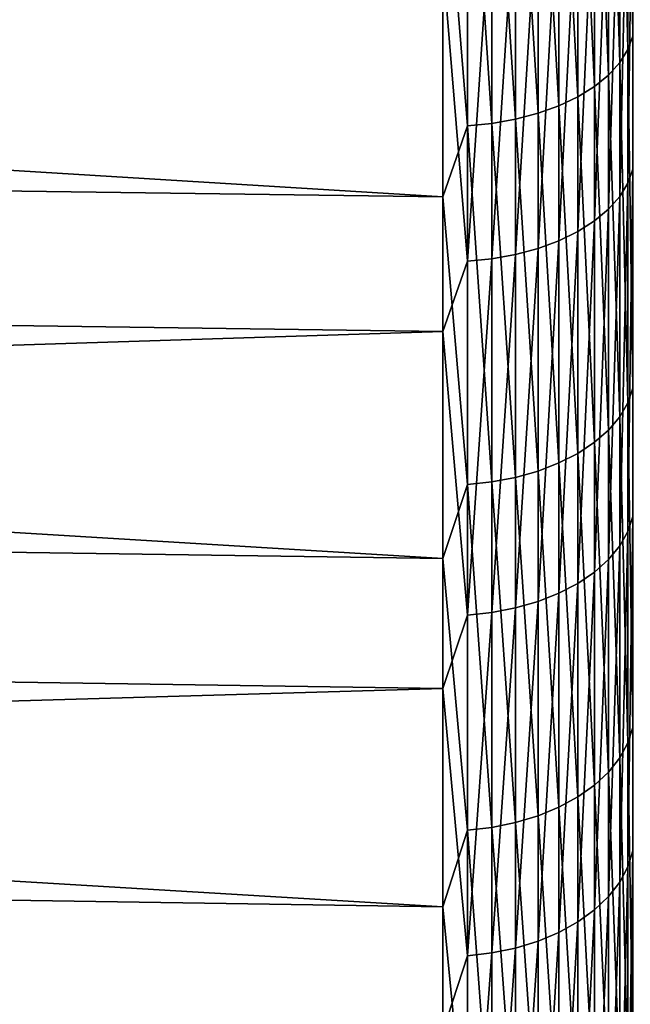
# Model space of a CAD drawing. Header units: metres. Extents: x -2 to 85, y -75 to 96.
# Tile 321 of 444: x 66.71 to 68.34, y 12.61 to 15.23. Entities that reach past the tile are written whole.
import ezdxf

# ---------------------------------------------------------------- set-up
doc = ezdxf.new("R2010")
doc.units = ezdxf.units.M
doc.layers.add('solid_20204500', color=7, linetype='CONTINUOUS')

msp = doc.modelspace()

# ---------------------------------------------------------------- linework, layer by layer
at = {"layer": 'solid_20204500'}
for points in [[(68.332428, 16.129171, -19.839008), (68.345589, 16.162621, -19.783108), (68.345589, 15.191229, -19.16847)], [(68.310738, 16.096914, -19.892918), (68.332428, 16.129171, -19.839008), (68.332428, 15.155035, -19.222635)], [(68.332428, 15.155035, -19.222635), (68.332428, 16.129171, -19.839008), (68.345589, 15.191229, -19.16847)], [(68.280907, 16.06642, -19.943884), (68.310738, 16.096914, -19.892918), (68.310738, 15.120131, -19.27487)], [(68.310738, 15.120131, -19.27487), (68.310738, 16.096914, -19.892918), (68.332428, 15.155035, -19.222635)], [(68.243469, 16.038225, -19.991003), (68.280907, 16.06642, -19.943884), (68.280907, 15.087133, -19.324251)], [(68.280907, 15.087133, -19.324251), (68.280907, 16.06642, -19.943884), (68.310738, 15.120131, -19.27487)], [(68.199074, 16.012829, -20.033445), (68.243469, 16.038225, -19.991003), (68.243469, 15.056624, -19.369907)], [(68.243469, 15.056624, -19.369907), (68.243469, 16.038225, -19.991003), (68.280907, 15.087133, -19.324251)], [(67.838074, 14.762441, -19.402138), (47.400002, 15.037139, -18.99906), (47.400002, 16.016346, -19.631405)], [(67.838074, 15.762133, -20.047707), (67.838074, 14.762441, -19.402138), (47.400002, 16.016346, -19.631405)], [(68.148514, 15.990682, -20.070459), (68.199074, 16.012829, -20.033445), (68.199074, 15.029145, -19.41103)], [(68.199074, 15.029145, -19.41103), (68.199074, 16.012829, -20.033445), (68.243469, 15.056624, -19.369907)], [(68.092674, 15.972173, -20.101393), (68.148514, 15.990682, -20.070459), (68.148514, 15.00518, -19.446896)], [(68.148514, 15.00518, -19.446896), (68.148514, 15.990682, -20.070459), (68.199074, 15.029145, -19.41103)], [(67.903748, 15.941394, -20.15283), (67.9692, 15.947309, -20.142944), (67.9692, 14.958249, -19.517128)], [(67.9692, 15.947309, -20.142944), (68.032547, 15.957629, -20.125698), (68.032547, 14.969416, -19.500416)], [(67.9692, 14.958249, -19.517128), (67.9692, 15.947309, -20.142944), (68.032547, 14.969416, -19.500416)], [(68.032547, 15.957629, -20.125698), (68.092674, 15.972173, -20.101393), (68.092674, 14.985152, -19.476868)], [(68.032547, 14.969416, -19.500416), (68.032547, 15.957629, -20.125698), (68.092674, 14.985152, -19.476868)], [(68.092674, 14.985152, -19.476868), (68.092674, 15.972173, -20.101393), (68.148514, 15.00518, -19.446896)], [(67.903748, 14.951848, -19.526707), (67.838074, 15.762133, -20.047707), (67.903748, 15.941394, -20.15283)], [(67.903748, 14.951848, -19.526707), (67.903748, 15.941394, -20.15283), (67.9692, 14.958249, -19.517128)], [(68.332428, 14.798945, 18.979858), (68.345589, 14.836143, 18.926378), (68.345589, 15.795909, 19.559015)], [(68.332428, 15.761424, 19.614283), (68.332428, 14.798945, 18.979858), (68.345589, 15.795909, 19.559015)], [(67.903748, 14.951848, -19.526707), (67.838074, 14.762441, -19.402138), (67.838074, 15.762133, -20.047707)], [(68.310738, 14.763074, 19.031433), (68.332428, 14.798945, 18.979858), (68.332428, 15.761424, 19.614283)], [(68.310738, 15.728168, 19.667582), (68.310738, 14.763074, 19.031433), (68.332428, 15.761424, 19.614283)], [(68.280907, 14.729161, 19.080191), (68.310738, 14.763074, 19.031433), (68.310738, 15.728168, 19.667582)], [(68.280907, 15.696728, 19.71797), (68.280907, 14.729161, 19.080191), (68.310738, 15.728168, 19.667582)], [(68.243469, 14.697808, 19.125269), (68.280907, 14.729161, 19.080191), (68.280907, 15.696728, 19.71797)], [(68.243469, 15.66766, 19.764555), (68.243469, 14.697808, 19.125269), (68.280907, 15.696728, 19.71797)], [(68.199074, 14.669566, 19.165874), (68.243469, 14.697808, 19.125269), (68.243469, 15.66766, 19.764555)], [(68.199074, 15.641478, 19.806517), (68.199074, 14.669566, 19.165874), (68.243469, 15.66766, 19.764555)], [(67.838074, 15.390559, 19.816103), (47.400002, 15.652489, 19.404612), (47.400002, 14.685239, 18.754124)], [(68.148514, 14.644937, 19.201286), (68.199074, 14.669566, 19.165874), (68.199074, 15.641478, 19.806517)], [(68.148514, 15.618643, 19.843111), (68.148514, 14.644937, 19.201286), (68.199074, 15.641478, 19.806517)], [(68.092674, 14.624353, 19.230879), (68.148514, 14.644937, 19.201286), (68.148514, 15.618643, 19.843111)], [(68.092674, 15.599561, 19.873693), (68.092674, 14.624353, 19.230879), (68.148514, 15.618643, 19.843111)], [(67.9692, 14.596704, 19.270632), (68.032547, 14.608181, 19.254131), (68.032547, 15.584567, 19.897724)], [(67.9692, 15.573928, 19.914776), (67.9692, 14.596704, 19.270632), (68.032547, 15.584567, 19.897724)], [(68.032547, 14.608181, 19.254131), (68.092674, 14.624353, 19.230879), (68.092674, 15.599561, 19.873693)], [(68.032547, 15.584567, 19.897724), (68.032547, 14.608181, 19.254131), (68.092674, 15.599561, 19.873693)], [(67.903748, 15.567829, 19.924549), (67.838074, 15.390559, 19.816103), (67.903748, 14.590127, 19.280088)], [(67.903748, 14.590127, 19.280088), (67.9692, 14.596704, 19.270632), (67.9692, 15.573928, 19.914776)], [(67.903748, 15.567829, 19.924549), (67.903748, 14.590127, 19.280088), (67.9692, 15.573928, 19.914776)], [(67.838074, 14.403074, 19.152012), (67.838074, 15.390559, 19.816103), (47.400002, 14.685239, 18.754124)], [(67.903748, 14.590127, 19.280088), (67.838074, 15.390559, 19.816103), (67.838074, 14.403074, 19.152012)], [(68.332428, 15.155035, -19.222635), (68.345589, 15.191229, -19.16847), (68.345589, 14.251681, -18.506178)], [(68.310738, 15.120131, -19.27487), (68.332428, 15.155035, -19.222635), (68.332428, 14.212832, -18.558472)], [(68.332428, 14.212832, -18.558472), (68.332428, 15.155035, -19.222635), (68.345589, 14.251681, -18.506178)], [(68.280907, 15.087133, -19.324251), (68.310738, 15.120131, -19.27487), (68.310738, 14.175368, -18.608902)], [(68.310738, 14.175368, -18.608902), (68.310738, 15.120131, -19.27487), (68.332428, 14.212832, -18.558472)], [(68.243469, 15.056624, -19.369907), (68.280907, 15.087133, -19.324251), (68.280907, 14.13995, -18.656576)], [(68.280907, 14.13995, -18.656576), (68.280907, 15.087133, -19.324251), (68.310738, 14.175368, -18.608902)], [(68.199074, 15.029145, -19.41103), (68.243469, 15.056624, -19.369907), (68.243469, 14.107204, -18.700655)], [(68.243469, 14.107204, -18.700655), (68.243469, 15.056624, -19.369907), (68.280907, 14.13995, -18.656576)], [(67.838074, 13.796729, -18.706764), (47.400002, 14.091725, -18.318295), (47.400002, 15.037139, -18.99906)], [(67.838074, 14.762441, -19.402138), (67.838074, 13.796729, -18.706764), (47.400002, 15.037139, -18.99906)], [(68.148514, 15.00518, -19.446896), (68.199074, 15.029145, -19.41103), (68.199074, 14.077709, -18.740356)], [(68.199074, 14.077709, -18.740356), (68.199074, 15.029145, -19.41103), (68.243469, 14.107204, -18.700655)], [(68.092674, 14.985152, -19.476868), (68.148514, 15.00518, -19.446896), (68.148514, 14.051986, -18.774982)], [(68.148514, 14.051986, -18.774982), (68.148514, 15.00518, -19.446896), (68.199074, 14.077709, -18.740356)], [(68.032547, 14.969416, -19.500416), (68.092674, 14.985152, -19.476868), (68.092674, 14.030489, -18.803919)], [(68.092674, 14.030489, -18.803919), (68.092674, 14.985152, -19.476868), (68.148514, 14.051986, -18.774982)], [(67.903748, 13.994742, -18.852036), (67.838074, 14.762441, -19.402138), (67.903748, 14.951848, -19.526707)], [(67.903748, 14.951848, -19.526707), (67.9692, 14.958249, -19.517128), (67.9692, 14.001612, -18.842789)], [(67.903748, 13.994742, -18.852036), (67.903748, 14.951848, -19.526707), (67.9692, 14.001612, -18.842789)], [(67.9692, 14.958249, -19.517128), (68.032547, 14.969416, -19.500416), (68.032547, 14.013598, -18.826654)], [(67.9692, 14.001612, -18.842789), (67.9692, 14.958249, -19.517128), (68.032547, 14.013598, -18.826654)], [(68.032547, 14.013598, -18.826654), (68.032547, 14.969416, -19.500416), (68.092674, 14.030489, -18.803919)], [(68.332428, 13.869287, 18.298246), (68.345589, 13.909105, 18.246687), (68.345589, 14.836143, 18.926378)], [(68.332428, 14.798945, 18.979858), (68.332428, 13.869287, 18.298246), (68.345589, 14.836143, 18.926378)], [(68.310738, 13.83089, 18.347969), (68.332428, 13.869287, 18.298246), (68.332428, 14.798945, 18.979858)], [(68.310738, 14.763074, 19.031433), (68.310738, 13.83089, 18.347969), (68.332428, 14.798945, 18.979858)], [(67.903748, 13.994742, -18.852036), (67.838074, 13.796729, -18.706764), (67.838074, 14.762441, -19.402138)], [(68.280907, 13.794589, 18.394976), (68.310738, 13.83089, 18.347969), (68.310738, 14.763074, 19.031433)], [(68.280907, 14.729161, 19.080191), (68.280907, 13.794589, 18.394976), (68.310738, 14.763074, 19.031433)], [(68.243469, 13.761027, 18.438437), (68.280907, 13.794589, 18.394976), (68.280907, 14.729161, 19.080191)], [(68.243469, 14.697808, 19.125269), (68.243469, 13.761027, 18.438437), (68.280907, 14.729161, 19.080191)], [(68.199074, 13.730798, 18.477581), (68.243469, 13.761027, 18.438437), (68.243469, 14.697808, 19.125269)], [(68.199074, 14.669566, 19.165874), (68.199074, 13.730798, 18.477581), (68.243469, 14.697808, 19.125269)], [(67.838074, 14.403074, 19.152012), (47.400002, 14.685239, 18.754124), (47.400002, 13.752679, 18.055853)], [(68.148514, 13.704433, 18.511723), (68.199074, 13.730798, 18.477581), (68.199074, 14.669566, 19.165874)], [(68.148514, 14.644937, 19.201286), (68.148514, 13.704433, 18.511723), (68.199074, 14.669566, 19.165874)], [(68.092674, 13.682401, 18.540253), (68.148514, 13.704433, 18.511723), (68.148514, 14.644937, 19.201286)], [(68.092674, 14.624353, 19.230879), (68.092674, 13.682401, 18.540253), (68.148514, 14.644937, 19.201286)], [(67.9692, 13.652804, 18.578577), (68.032547, 13.665089, 18.56267), (68.032547, 14.608181, 19.254131)], [(67.9692, 14.596704, 19.270632), (67.9692, 13.652804, 18.578577), (68.032547, 14.608181, 19.254131)], [(68.032547, 13.665089, 18.56267), (68.092674, 13.682401, 18.540253), (68.092674, 14.624353, 19.230879)], [(68.032547, 14.608181, 19.254131), (68.032547, 13.665089, 18.56267), (68.092674, 14.624353, 19.230879)], [(67.903748, 14.590127, 19.280088), (67.838074, 14.403074, 19.152012), (67.903748, 13.645763, 18.587694)], [(67.903748, 13.645763, 18.587694), (67.9692, 13.652804, 18.578577), (67.9692, 14.596704, 19.270632)], [(67.903748, 14.590127, 19.280088), (67.903748, 13.645763, 18.587694), (67.9692, 14.596704, 19.270632)], [(67.838074, 13.450493, 18.438757), (67.838074, 14.403074, 19.152012), (47.400002, 13.752679, 18.055853)], [(67.903748, 13.645763, 18.587694), (67.838074, 14.403074, 19.152012), (67.838074, 13.450493, 18.438757)], [(68.332428, 14.212832, -18.558472), (68.345589, 14.251681, -18.506178), (68.345589, 13.346315, -17.797876)], [(68.310738, 14.175368, -18.608902), (68.332428, 14.212832, -18.558472), (68.332428, 13.304908, -17.848169)], [(68.332428, 13.304908, -17.848169), (68.332428, 14.212832, -18.558472), (68.345589, 13.346315, -17.797876)], [(68.280907, 14.13995, -18.656576), (68.310738, 14.175368, -18.608902), (68.310738, 13.264977, -17.896667)], [(68.310738, 13.264977, -17.896667), (68.310738, 14.175368, -18.608902), (68.332428, 13.304908, -17.848169)], [(68.243469, 14.107204, -18.700655), (68.280907, 14.13995, -18.656576), (68.280907, 13.227225, -17.942518)], [(68.280907, 13.227225, -17.942518), (68.280907, 14.13995, -18.656576), (68.310738, 13.264977, -17.896667)], [(67.838074, 12.867476, -17.963369), (47.400002, 13.181826, -17.590387), (47.400002, 14.091725, -18.318295)], [(67.838074, 13.796729, -18.706764), (67.838074, 12.867476, -17.963369), (47.400002, 14.091725, -18.318295)], [(68.199074, 14.077709, -18.740356), (68.243469, 14.107204, -18.700655), (68.243469, 13.192324, -17.984909)], [(68.243469, 13.192324, -17.984909), (68.243469, 14.107204, -18.700655), (68.280907, 13.227225, -17.942518)], [(68.148514, 14.051986, -18.774982), (68.199074, 14.077709, -18.740356), (68.199074, 13.160886, -18.023092)], [(68.199074, 13.160886, -18.023092), (68.199074, 14.077709, -18.740356), (68.243469, 13.192324, -17.984909)], [(68.032547, 14.013598, -18.826654), (68.092674, 14.030489, -18.803919), (68.092674, 13.110556, -18.084221)], [(68.092674, 14.030489, -18.803919), (68.148514, 14.051986, -18.774982), (68.148514, 13.133469, -18.056393)], [(68.092674, 13.110556, -18.084221), (68.092674, 14.030489, -18.803919), (68.148514, 13.133469, -18.056393)], [(68.148514, 13.133469, -18.056393), (68.148514, 14.051986, -18.774982), (68.199074, 13.160886, -18.023092)], [(67.9692, 14.001612, -18.842789), (68.032547, 14.013598, -18.826654), (68.032547, 13.092553, -18.106087)], [(68.032547, 13.092553, -18.106087), (68.032547, 14.013598, -18.826654), (68.092674, 13.110556, -18.084221)], [(67.903748, 13.072455, -18.130497), (67.838074, 13.796729, -18.706764), (67.903748, 13.994742, -18.852036)], [(67.903748, 13.994742, -18.852036), (67.9692, 14.001612, -18.842789), (67.9692, 13.079778, -18.121605)], [(67.903748, 13.072455, -18.130497), (67.903748, 13.994742, -18.852036), (67.9692, 13.079778, -18.121605)], [(67.9692, 13.079778, -18.121605), (67.9692, 14.001612, -18.842789), (68.032547, 13.092553, -18.106087)], [(68.332428, 12.974761, 17.571142), (68.345589, 13.017098, 17.521631), (68.345589, 13.909105, 18.246687)], [(68.332428, 13.869287, 18.298246), (68.332428, 12.974761, 17.571142), (68.345589, 13.909105, 18.246687)], [(68.310738, 12.933932, 17.618889), (68.332428, 12.974761, 17.571142), (68.332428, 13.869287, 18.298246)], [(68.310738, 13.83089, 18.347969), (68.310738, 12.933932, 17.618889), (68.332428, 13.869287, 18.298246)], [(68.280907, 12.895334, 17.664028), (68.310738, 12.933932, 17.618889), (68.310738, 13.83089, 18.347969)], [(68.280907, 13.794589, 18.394976), (68.280907, 12.895334, 17.664028), (68.310738, 13.83089, 18.347969)], [(67.903748, 13.072455, -18.130497), (67.838074, 12.867476, -17.963369), (67.838074, 13.796729, -18.706764)], [(68.243469, 12.859648, 17.705761), (68.280907, 12.895334, 17.664028), (68.280907, 13.794589, 18.394976)], [(68.243469, 13.761027, 18.438437), (68.243469, 12.859648, 17.705761), (68.280907, 13.794589, 18.394976)], [(67.838074, 13.450493, 18.438757), (47.400002, 13.752679, 18.055853), (47.400002, 12.856506, 17.311111)], [(68.199074, 12.827503, 17.743351), (68.243469, 12.859648, 17.705761), (68.243469, 13.761027, 18.438437)], [(68.199074, 13.730798, 18.477581), (68.199074, 12.827503, 17.743351), (68.243469, 13.761027, 18.438437)], [(68.148514, 12.799471, 17.776134), (68.199074, 12.827503, 17.743351), (68.199074, 13.730798, 18.477581)], [(68.148514, 13.704433, 18.511723), (68.148514, 12.799471, 17.776134), (68.199074, 13.730798, 18.477581)], [(68.092674, 12.776043, 17.803532), (68.148514, 12.799471, 17.776134), (68.148514, 13.704433, 18.511723)], [(68.092674, 13.682401, 18.540253), (68.092674, 12.776043, 17.803532), (68.148514, 13.704433, 18.511723)], [(67.9692, 12.744574, 17.840334), (68.032547, 12.757636, 17.825058), (68.032547, 13.665089, 18.56267)], [(67.9692, 13.652804, 18.578577), (67.9692, 12.744574, 17.840334), (68.032547, 13.665089, 18.56267)], [(68.032547, 12.757636, 17.825058), (68.092674, 12.776043, 17.803532), (68.092674, 13.682401, 18.540253)], [(68.032547, 13.665089, 18.56267), (68.032547, 12.757636, 17.825058), (68.092674, 13.682401, 18.540253)], [(67.903748, 13.645763, 18.587694), (67.838074, 13.450493, 18.438757), (67.903748, 12.737086, 17.849089)], [(67.903748, 12.737086, 17.849089), (67.9692, 12.744574, 17.840334), (67.9692, 13.652804, 18.578577)], [(67.903748, 13.645763, 18.587694), (67.903748, 12.737086, 17.849089), (67.9692, 13.652804, 18.578577)], [(67.838074, 12.535259, 17.678169), (67.838074, 13.450493, 18.438757), (47.400002, 12.856506, 17.311111)], [(67.903748, 12.737086, 17.849089), (67.838074, 13.450493, 18.438757), (67.838074, 12.535259, 17.678169)], [(68.332428, 13.304908, -17.848169), (68.345589, 13.346315, -17.797876), (68.345589, 12.47738, -17.045326)], [(68.310738, 13.264977, -17.896667), (68.332428, 13.304908, -17.848169), (68.332428, 12.433517, -17.093493)], [(68.332428, 12.433517, -17.093493), (68.332428, 13.304908, -17.848169), (68.345589, 12.47738, -17.045326)], [(68.280907, 13.227225, -17.942518), (68.310738, 13.264977, -17.896667), (68.310738, 12.391218, -17.13994)], [(68.310738, 12.391218, -17.13994), (68.310738, 13.264977, -17.896667), (68.332428, 12.433517, -17.093493)], [(68.243469, 13.192324, -17.984909), (68.280907, 13.227225, -17.942518), (68.280907, 12.351229, -17.183853)], [(68.280907, 12.351229, -17.183853), (68.280907, 13.227225, -17.942518), (68.310738, 12.391218, -17.13994)], [(68.199074, 13.160886, -18.023092), (68.243469, 13.192324, -17.984909), (68.243469, 12.314257, -17.224451)], [(68.243469, 12.314257, -17.224451), (68.243469, 13.192324, -17.984909), (68.280907, 12.351229, -17.183853)], [(67.838074, 11.97707, -17.173864), (47.400002, 12.309613, -16.817007), (47.400002, 13.181826, -17.590387)], [(67.838074, 12.867476, -17.963369), (67.838074, 11.97707, -17.173864), (47.400002, 13.181826, -17.590387)], [(68.148514, 13.133469, -18.056393), (68.199074, 13.160886, -18.023092), (68.199074, 12.280955, -17.261021)], [(68.199074, 12.280955, -17.261021), (68.199074, 13.160886, -18.023092), (68.243469, 12.314257, -17.224451)], [(68.032547, 13.092553, -18.106087), (68.092674, 13.110556, -18.084221), (68.092674, 12.227641, -17.319565)], [(68.092674, 13.110556, -18.084221), (68.148514, 13.133469, -18.056393), (68.148514, 12.251912, -17.292912)], [(68.092674, 12.227641, -17.319565), (68.092674, 13.110556, -18.084221), (68.148514, 12.251912, -17.292912)], [(68.148514, 12.251912, -17.292912), (68.148514, 13.133469, -18.056393), (68.199074, 12.280955, -17.261021)], [(67.9692, 13.079778, -18.121605), (68.032547, 13.092553, -18.106087), (68.032547, 12.20857, -17.340506)], [(68.032547, 12.20857, -17.340506), (68.032547, 13.092553, -18.106087), (68.092674, 12.227641, -17.319565)], [(67.903748, 12.187281, -17.363884), (67.838074, 12.867476, -17.963369), (67.903748, 13.072455, -18.130497)], [(67.903748, 13.072455, -18.130497), (67.9692, 13.079778, -18.121605), (67.9692, 12.195037, -17.355366)], [(67.903748, 12.187281, -17.363884), (67.903748, 13.072455, -18.130497), (67.9692, 12.195037, -17.355366)], [(67.9692, 12.195037, -17.355366), (67.9692, 13.079778, -18.121605), (68.032547, 12.20857, -17.340506)], [(68.332428, 12.11759, 16.800354), (68.345589, 12.162342, 16.753016), (68.345589, 13.017098, 17.521631)], [(68.332428, 12.974761, 17.571142), (68.332428, 12.11759, 16.800354), (68.345589, 13.017098, 17.521631)], [(68.310738, 12.074431, 16.846006), (68.332428, 12.11759, 16.800354), (68.332428, 12.974761, 17.571142)], [(68.310738, 12.933932, 17.618889), (68.310738, 12.074431, 16.846006), (68.332428, 12.974761, 17.571142)], [(68.280907, 12.033631, 16.889166), (68.310738, 12.074431, 16.846006), (68.310738, 12.933932, 17.618889)], [(68.280907, 12.895334, 17.664028), (68.280907, 12.033631, 16.889166), (68.310738, 12.933932, 17.618889)], [(68.243469, 11.995909, 16.929068), (68.280907, 12.033631, 16.889166), (68.280907, 12.895334, 17.664028)], [(68.243469, 12.859648, 17.705761), (68.243469, 11.995909, 16.929068), (68.280907, 12.895334, 17.664028)], [(67.838074, 12.535259, 17.678169), (47.400002, 12.856506, 17.311111), (47.400002, 11.99886, 16.521608)], [(67.903748, 12.187281, -17.363884), (67.838074, 11.97707, -17.173864), (67.838074, 12.867476, -17.963369)], [(68.199074, 11.961931, 16.96501), (68.243469, 11.995909, 16.929068), (68.243469, 12.859648, 17.705761)], [(68.199074, 12.827503, 17.743351), (68.199074, 11.961931, 16.96501), (68.243469, 12.859648, 17.705761)], [(68.148514, 11.932299, 16.996353), (68.199074, 11.961931, 16.96501), (68.199074, 12.827503, 17.743351)], [(68.148514, 12.799471, 17.776134), (68.148514, 11.932299, 16.996353), (68.199074, 12.827503, 17.743351)], [(68.092674, 11.907535, 17.022549), (68.148514, 11.932299, 16.996353), (68.148514, 12.799471, 17.776134)], [(68.092674, 12.776043, 17.803532), (68.092674, 11.907535, 17.022549), (68.148514, 12.799471, 17.776134)], [(68.032547, 11.888077, 17.043131), (68.092674, 11.907535, 17.022549), (68.092674, 12.776043, 17.803532)], [(68.032547, 12.757636, 17.825058), (68.032547, 11.888077, 17.043131), (68.092674, 12.776043, 17.803532)], [(67.903748, 11.866356, 17.066109), (67.9692, 11.874269, 17.057737), (67.9692, 12.744574, 17.840334)], [(67.903748, 12.737086, 17.849089), (67.903748, 11.866356, 17.066109), (67.9692, 12.744574, 17.840334)], [(67.9692, 11.874269, 17.057737), (68.032547, 11.888077, 17.043131), (68.032547, 12.757636, 17.825058)], [(67.9692, 12.744574, 17.840334), (67.9692, 11.874269, 17.057737), (68.032547, 12.757636, 17.825058)], [(67.903748, 12.737086, 17.849089), (67.838074, 12.535259, 17.678169), (67.903748, 11.866356, 17.066109)]]:
    msp.add_3dface(points, dxfattribs=at)

doc.saveas('drawing.dxf')
